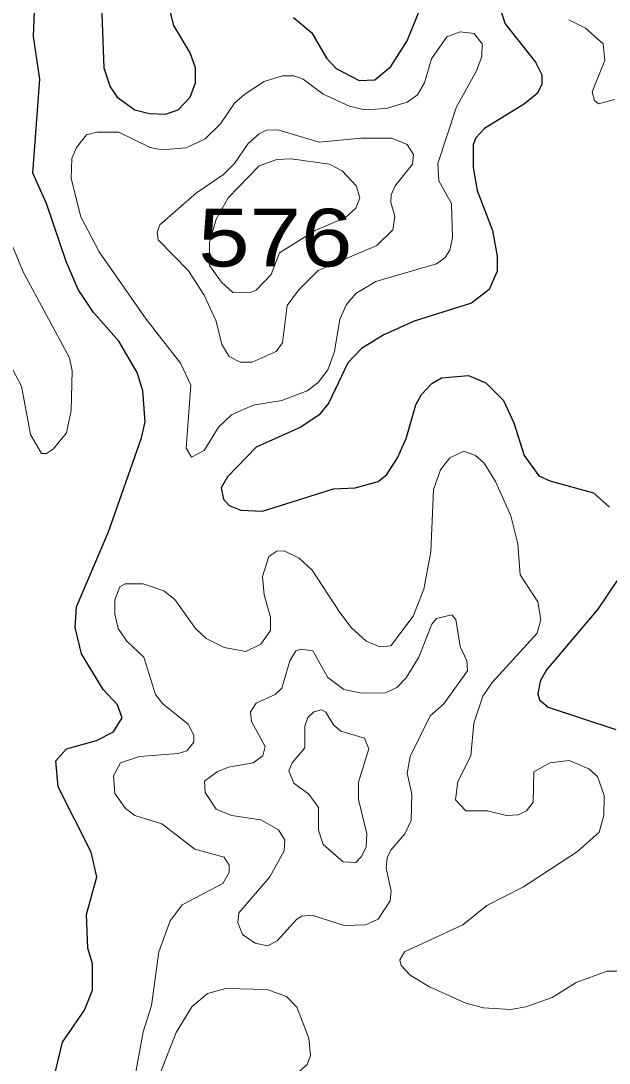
# Model space of a CAD drawing. Extents: x 577 to 602.9, y 7483.8 to 7511.6.
# Drawn here: x 581.07 to 581.887, y 7495.913 to 7497.36 of the extents above; entities that cross this region are included whole.
import ezdxf
from ezdxf.enums import TextEntityAlignment as Align

# ---------------------------------------------------------------- set-up
doc = ezdxf.new("R2010")
doc.units = 0
doc.header["$LTSCALE"] = 0.032
doc.layers.add('1', color=7, linetype='Continuous', lineweight=25)
doc.layers.add('2', color=7, linetype='Continuous', lineweight=13)
doc.layers.add('61', color=7, linetype='Continuous')

msp = doc.modelspace()

# ---------------------------------------------------------------- linework, layer by layer
at = {"layer": '1'}
for points in [[(581.4485, 7497.3646), (581.4739, 7497.3431), (581.4946, 7497.3081), (581.5081, 7497.2938), (581.5399, 7497.2771), (581.5614, 7497.2779), (581.5837, 7497.2962), (581.6067, 7497.332), (581.6497, 7497.4385)], [(581.1137, 7495.8824), (581.128, 7495.942), (581.1582, 7495.9865), (581.1694, 7496.0144), (581.1694, 7496.0509), (581.163, 7496.0724), (581.1614, 7496.1193), (581.1757, 7496.1718), (581.1678, 7496.206), (581.1217, 7496.2966), (581.1185, 7496.3324), (581.1336, 7496.3491), (581.1749, 7496.361), (581.1988, 7496.373), (581.2107, 7496.3921), (581.2044, 7496.4103), (581.1845, 7496.4318), (581.1543, 7496.4811), (581.1455, 7496.5177), (581.1471, 7496.5463), (581.1916, 7496.6505), (581.2377, 7496.7809), (581.2425, 7496.8032), (581.2393, 7496.8461), (581.2314, 7496.8716), (581.2059, 7496.9153), (581.171, 7496.955), (581.1495, 7496.9869), (581.1328, 7497.0258), (581.1058, 7497.1061), (581.0867, 7497.1483), (581.0962, 7497.2787), (581.0875, 7497.3383), (581.0898, 7497.3972)], [(581.1821, 7497.3821), (581.1853, 7497.2946), (581.194, 7497.2683), (581.2036, 7497.254), (581.2282, 7497.2365), (581.2481, 7497.231), (581.2711, 7497.2302), (581.2886, 7497.2365), (581.3053, 7497.254), (581.3125, 7497.2739), (581.3125, 7497.2946), (581.3053, 7497.3153), (581.2823, 7497.3534), (581.2759, 7497.3789)], [(581.7355, 7497.3765), (581.7427, 7497.3558), (581.7848, 7497.3025), (581.7936, 7497.285), (581.7936, 7497.2715), (581.7872, 7497.2588), (581.7697, 7497.2445), (581.7141, 7497.2103), (581.7021, 7497.1976), (581.6982, 7497.188), (581.6982, 7497.1562), (581.7037, 7497.1244), (581.7252, 7497.0688), (581.7316, 7497.033), (581.7316, 7497.0123), (581.7204, 7496.9869), (581.6958, 7496.9678), (581.6163, 7496.9431), (581.5741, 7496.924), (581.5431, 7496.9049), (581.524, 7496.8851), (581.4978, 7496.8294), (581.4843, 7496.8127), (581.4588, 7496.796), (581.3968, 7496.7682), (581.357, 7496.7268), (581.3483, 7496.7117), (581.3515, 7496.6958), (581.3594, 7496.6871), (581.3753, 7496.6807), (581.4055, 7496.6791), (581.5041, 7496.7101), (581.5344, 7496.7117), (581.5662, 7496.7205), (581.5781, 7496.73), (581.5932, 7496.7531), (581.6051, 7496.7801), (581.6186, 7496.827), (581.6266, 7496.8413), (581.6409, 7496.8564), (581.6544, 7496.8644), (581.6918, 7496.8676), (581.7157, 7496.8572), (581.7403, 7496.8326), (581.7546, 7496.8016), (581.7689, 7496.7563), (581.7896, 7496.7284), (581.8047, 7496.7213), (581.8651, 7496.7046), (581.8874, 7496.6847)], [(581.8993, 7496.5845), (581.8715, 7496.5431), (581.7999, 7496.4589), (581.7912, 7496.443), (581.788, 7496.4255), (581.7904, 7496.4175), (581.8023, 7496.4072), (581.8962, 7496.3762)]]:
    msp.add_lwpolyline(points, dxfattribs=at)
at = {"layer": '2'}
for points in [[(580.9507, 7496.9789), (580.9841, 7496.9789), (581.0056, 7496.967), (581.0143, 7496.9582), (581.0708, 7496.8525), (581.0835, 7496.7857), (581.0986, 7496.7594), (581.1058, 7496.7594), (581.1153, 7496.7658), (581.1336, 7496.7881), (581.1399, 7496.8191), (581.1415, 7496.8739), (581.1376, 7496.8922), (581.0739, 7497.0107), (581.0398, 7497.0902), (581.0286, 7497.1316), (581.0223, 7497.1952), (581.0286, 7497.3192), (581.0382, 7497.359), (581.0485, 7497.4282)], [(581.831, 7497.3614), (581.854, 7497.3495), (581.8787, 7497.328)], [(581.8787, 7497.328), (581.881, 7497.3049), (581.8636, 7497.2612), (581.8667, 7497.2493), (581.8723, 7497.2445), (581.8946, 7497.2508)], [(581.7872, 7496.5097), (581.792, 7496.5288), (581.788, 7496.5535), (581.7634, 7496.5909), (581.7602, 7496.6338), (581.7506, 7496.6728), (581.7292, 7496.7205), (581.7133, 7496.7459), (581.7013, 7496.7563), (581.6854, 7496.7626), (581.6656, 7496.7531), (581.6528, 7496.7364), (581.6433, 7496.7093), (581.6393, 7496.6227), (581.6298, 7496.571), (581.6147, 7496.5336), (581.5837, 7496.4923), (581.5685, 7496.4907), (581.5495, 7496.4986), (581.5288, 7496.5177), (581.5129, 7496.5384), (581.4747, 7496.5972), (581.4564, 7496.6139), (581.4357, 7496.6243), (581.4254, 7496.6235), (581.4143, 7496.6163), (581.4055, 7496.5885), (581.4079, 7496.563), (581.4167, 7496.532), (581.4167, 7496.5137), (581.4031, 7496.4946), (581.3825, 7496.4843), (581.3523, 7496.4899), (581.3276, 7496.5026), (581.3125, 7496.5161), (581.2839, 7496.5567), (581.2688, 7496.5686), (581.2401, 7496.5781), (581.2147, 7496.5781), (581.2075, 7496.5742), (581.2004, 7496.5559), (581.2004, 7496.5368), (581.2051, 7496.5161), (581.2171, 7496.4986), (581.2409, 7496.4763), (581.2568, 7496.4247), (581.2672, 7496.4119), (581.3022, 7496.3833), (581.3101, 7496.3682), (581.3101, 7496.3587), (581.3006, 7496.3467), (581.2886, 7496.3428), (581.2346, 7496.3388), (581.2083, 7496.33), (581.1988, 7496.3117), (581.2004, 7496.2871), (581.2155, 7496.2664), (581.2282, 7496.2569), (581.2656, 7496.245), (581.3117, 7496.21), (581.3523, 7496.1988), (581.3594, 7496.1877), (581.3594, 7496.1774), (581.3507, 7496.1623), (581.2942, 7496.1328), (581.2775, 7496.1106), (581.2616, 7496.0676), (581.2513, 7495.9929), (581.2401, 7495.9563), (581.2274, 7495.8879)], [(581.9033, 7496.0406), (581.8842, 7496.0406), (581.8413, 7496.0247), (581.8079, 7496.004), (581.7713, 7495.9913), (581.7506, 7495.9873), (581.7125, 7495.9897), (581.6878, 7495.9961), (581.6377, 7496.0191), (581.6107, 7496.035), (581.598, 7496.0485), (581.5964, 7496.0565), (581.6027, 7496.0676), (581.6838, 7496.105), (581.7172, 7496.132), (581.7681, 7496.1575), (581.8429, 7496.2068), (581.8731, 7496.2338), (581.8795, 7496.2569), (581.8803, 7496.2847), (581.8707, 7496.311), (581.8588, 7496.3213), (581.8317, 7496.3332), (581.8047, 7496.33), (581.7824, 7496.3173), (581.7816, 7496.2752), (581.7721, 7496.2632), (581.761, 7496.2577), (581.7443, 7496.2569), (581.718, 7496.2632), (581.6878, 7496.2632), (581.6735, 7496.2783), (581.6767, 7496.3038), (581.695, 7496.3396), (581.699, 7496.3849), (581.7117, 7496.4223), (581.7244, 7496.4414), (581.7872, 7496.5097)]]:
    msp.add_lwpolyline(points, dxfattribs=at)
for points in [[(581.4962, 7496.8755), (581.5057, 7496.901), (581.5129, 7496.9455), (581.5224, 7496.9662), (581.5351, 7496.9813), (581.563, 7496.998), (581.6473, 7497.0226), (581.6592, 7497.0314), (581.6656, 7497.0417), (581.6695, 7497.0584), (581.6679, 7497.1061), (581.6504, 7497.1379), (581.6489, 7497.1618), (581.6751, 7497.2405), (581.7029, 7497.2906), (581.7101, 7497.3105), (581.7109, 7497.328), (581.6997, 7497.3423), (581.6799, 7497.3447), (581.6616, 7497.3375), (581.6401, 7497.3073), (581.6306, 7497.2739), (581.621, 7497.2572), (581.6067, 7497.2469), (581.5773, 7497.2381), (581.5479, 7497.2365), (581.5264, 7497.2413), (581.4898, 7497.258), (581.462, 7497.2787), (581.4493, 7497.2835), (581.4334, 7497.2835), (581.4079, 7497.2755), (581.3809, 7497.258), (581.3666, 7497.2453), (581.3475, 7497.2167), (581.326, 7497.196), (581.2998, 7497.1833), (581.2656, 7497.1809), (581.2497, 7497.1841), (581.2059, 7497.2055), (581.1757, 7497.2055), (581.1614, 7497.2015), (581.1471, 7497.1841), (581.1407, 7497.1689), (581.1399, 7497.1411), (581.1535, 7497.0878), (581.1789, 7497.0393), (581.2441, 7496.9455), (581.2916, 7496.8844), (581.3061, 7496.8541), (581.2998, 7496.7666), (581.3069, 7496.7539), (581.3244, 7496.7634), (581.3443, 7496.796), (581.3626, 7496.8127), (581.3928, 7496.8262), (581.4326, 7496.8326), (581.4676, 7496.8461), (581.4827, 7496.858)], [(581.3411, 7496.9431), (581.3491, 7496.9105), (581.3594, 7496.8938), (581.3745, 7496.8859), (581.3912, 7496.8859), (581.4246, 7496.901), (581.4334, 7496.9129), (581.4397, 7496.9646), (581.4556, 7496.9861), (581.4827, 7497.0131), (581.5646, 7497.0481), (581.5868, 7497.0695), (581.5892, 7497.0886), (581.5837, 7497.1077), (581.5844, 7497.1181), (581.59, 7497.1308), (581.6139, 7497.161), (581.6155, 7497.1745), (581.6067, 7497.188), (581.5852, 7497.1968), (581.5423, 7497.1968), (581.4843, 7497.1912), (581.427, 7497.2087), (581.4111, 7497.2079), (581.4008, 7497.2031), (581.3857, 7497.1896), (581.3666, 7497.1618), (581.3515, 7497.1467), (581.3141, 7497.1212), (581.2632, 7497.0767), (581.2592, 7497.0664), (581.2608, 7497.056), (581.3028, 7497.0127), (581.3244, 7496.9788)], [(581.3872, 7496.9821), (581.3646, 7496.9829), (581.3487, 7496.9972), (581.332, 7497.0202), (581.332, 7497.052), (581.3411, 7497.0847), (581.3578, 7497.1141), (581.4008, 7497.1586), (581.4254, 7497.1674), (581.4453, 7497.1682), (581.4986, 7497.161), (581.5161, 7497.1515), (581.5359, 7497.1308), (581.5407, 7497.1141), (581.5351, 7497.0998), (581.5208, 7497.087), (581.4787, 7497.0688), (581.4294, 7497.0377), (581.4175, 7497.0075), (581.3968, 7496.9861)], [(581.4986, 7496.1106), (581.5192, 7496.1042), (581.5487, 7496.105), (581.5662, 7496.113), (581.5829, 7496.1384), (581.5844, 7496.1519), (581.5773, 7496.1837), (581.5789, 7496.198), (581.5837, 7496.2084), (581.6035, 7496.2314), (581.6123, 7496.2497), (581.6131, 7496.2863), (581.6067, 7496.3157), (581.6107, 7496.3388), (581.6385, 7496.3952), (581.6576, 7496.4119), (581.6902, 7496.4573), (581.6894, 7496.4716), (581.6799, 7496.4915), (581.6743, 7496.5288), (581.6687, 7496.5352), (581.6473, 7496.5304), (581.6409, 7496.5225), (581.6226, 7496.4763), (581.6051, 7496.4477), (581.5924, 7496.4342), (581.5765, 7496.427), (581.5431, 7496.4263), (581.5184, 7496.4318), (581.4962, 7496.4485), (581.4755, 7496.4851), (581.4588, 7496.4875), (581.4517, 7496.4851), (581.4437, 7496.4716), (581.4326, 7496.4334), (581.423, 7496.4247), (581.3968, 7496.4127), (581.3888, 7496.4008), (581.3904, 7496.3873), (581.4095, 7496.3523), (581.4063, 7496.3396), (581.3928, 7496.33), (581.3586, 7496.3237), (581.3427, 7496.3173), (581.3252, 7496.3046), (581.326, 7496.2887), (581.3411, 7496.2656), (581.3626, 7496.2569), (581.4031, 7496.2505), (581.4278, 7496.237), (581.4365, 7496.2227), (581.4357, 7496.2076), (581.4159, 7496.1718), (581.3729, 7496.1217), (581.3713, 7496.1082), (581.3777, 7496.0915), (581.3952, 7496.0796), (581.4127, 7496.0756), (581.4262, 7496.0827), (581.4532, 7496.113), (581.4604, 7496.1169), (581.4747, 7496.1185)], [(581.4835, 7496.2362), (581.4898, 7496.2163), (581.5177, 7496.1925), (581.5351, 7496.1917), (581.5431, 7496.1996), (581.5495, 7496.2131), (581.5503, 7496.2314), (581.5391, 7496.2791), (581.5391, 7496.303), (581.5534, 7496.3491), (581.5471, 7496.3642), (581.5145, 7496.3738), (581.5041, 7496.3825), (581.4938, 7496.4), (581.4874, 7496.4032), (581.4771, 7496.4008), (581.4684, 7496.3929), (581.4644, 7496.3809), (581.4644, 7496.3507), (581.4469, 7496.33), (581.4421, 7496.3189), (581.4493, 7496.3014), (581.4699, 7496.2863), (581.4835, 7496.268)], [(581.4389, 7496.0056), (581.4532, 7495.9905), (581.4699, 7495.9476), (581.4723, 7495.9237), (581.4676, 7495.911), (581.4524, 7495.8975), (581.4334, 7495.8879), (581.3888, 7495.8855), (581.369, 7495.8792), (581.3515, 7495.8696), (581.3427, 7495.8577), (581.3244, 7495.8426), (581.3085, 7495.8362), (581.2934, 7495.8354), (581.2719, 7495.841), (581.264, 7495.8474), (581.2576, 7495.8609), (581.2568, 7495.8824), (581.2855, 7495.9555), (581.3077, 7495.9913), (581.3292, 7496.0096), (581.3546, 7496.0167), (581.4119, 7496.0151)]]:
    msp.add_lwpolyline(points, close=True, dxfattribs=at)

# ---------------------------------------------------------------- texts
at = {"layer": '61', "width": 1.2}
msp.add_text('576', height=0.08, dxfattribs=at).set_placement((581.4235, 7497.0189), align=Align.CENTER)

doc.saveas('drawing.dxf')
